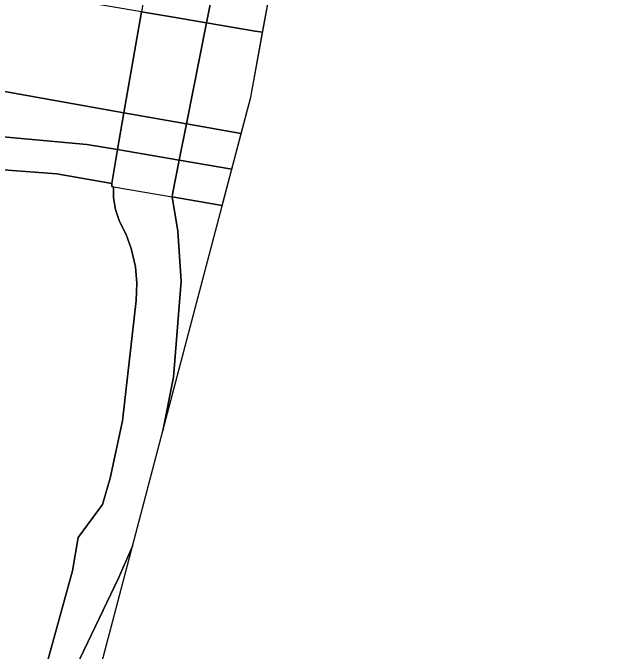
# Model space of a CAD drawing. Extents: x 160203 to 161530, y 379528 to 381797.
# Drawn here: x 161243.22 to 161288.69, y 380864.79 to 380913.16 of the extents above; entities that cross this region are included whole.
import ezdxf

# ---------------------------------------------------------------- set-up
doc = ezdxf.new("R2010")
doc.units = 0
for name, color, linetype in [('IMGEO_Dek', 7, 'Continuous'), ('IMGEO_Fietspad_open', 7, 'Continuous'), ('IMGEO_Hek', 7, 'Continuous'), ('IMGEO_Loofbos', 7, 'Continuous'), ('IMGEO_Oever', 7, 'Continuous'), ('IMGEO_Rijbaan_lokaal_gesloten', 7, 'Continuous'), ('IMGEO_Voetpad_open', 7, 'Continuous'), ('IMGEO_Waterloop', 7, 'Continuous')]:
    doc.layers.add(name, color=color, linetype=linetype)

msp = doc.modelspace()

# ---------------------------------------------------------------- linework, layer by layer
at = {"layer": 'IMGEO_Dek'}
msp.add_lwpolyline([(161261.236, 380906.762), (161262.8, 380915.355), (161261.806, 380915.526), (161258.613, 380916.036), (161256.249, 380916.456), (161253.605, 380916.933), (161253.524, 380916.513), (161252.959, 380913.241), (161251.638, 380905.588), (161251.155, 380902.792), (161250.71, 380900.215), (161250.708, 380900.006), (161250.849, 380899.981), (161255.28, 380899.212), (161259.075, 380898.552)], close=True, dxfattribs=at)
at = {"layer": 'IMGEO_Fietspad_open'}
for points in [[(161262.131, 380911.677), (161262.8, 380915.355), (161261.806, 380915.526), (161258.613, 380916.036), (161256.249, 380916.456), (161253.605, 380916.933), (161253.524, 380916.513), (161252.959, 380913.241), (161255.077, 380912.88), (161257.894, 380912.399), (161261.562, 380911.774)], [(161259.804, 380901.321), (161260.514, 380904.018), (161256.377, 380904.75), (161252.629, 380905.413), (161251.638, 380905.588), (161251.155, 380902.792), (161251.738, 380902.693), (161255.831, 380901.997)]]:
    msp.add_lwpolyline(points, close=True, dxfattribs=at)
msp.add_lwpolyline([(161205.213, 380907.478), (161209.939, 380906.737), (161248.82, 380903.189), (161251.155, 380902.792), (161251.638, 380905.588), (161240.611, 380907.539)], dxfattribs=at)
at = {"layer": 'IMGEO_Hek'}
for points in [[(161250.708, 380900.006), (161250.849, 380899.981)], [(161250.849, 380899.981), (161255.28, 380899.212)], [(161259.075, 380898.552), (161255.28, 380899.212)]]:
    msp.add_lwpolyline(points, dxfattribs=at)
at = {"layer": 'IMGEO_Loofbos'}
msp.add_lwpolyline([(161245.518, 380862.831), (161247.754, 380870.885), (161248.159, 380873.405), (161250.015, 380875.901), (161250.595, 380877.911), (161251.533, 380882.242), (161252.56, 380891.351), (161252.618, 380892.669), (161252.507, 380893.902), (161252.188, 380895.298), (161251.801, 380896.352), (161251.298, 380897.338), (161251.01, 380898.244), (161250.849, 380899.136), (161250.849, 380899.981), (161250.708, 380900.006), (161250.71, 380900.215), (161246.546, 380900.962), (161233.676, 380901.905), (161215.14, 380882.797), (161203.665, 380882.773), (161202.886, 380865.916), (161202.334, 380853.985)], dxfattribs=at)
at = {"layer": 'IMGEO_Oever'}
for points in [[(161254.579, 380881.475), (161255.38, 380885.546), (161255.964, 380892.817), (161255.714, 380896.605), (161255.28, 380899.212), (161255.322, 380899.428), (161255.831, 380901.997), (161256.377, 380904.75), (161257.894, 380912.399), (161258.544, 380915.676), (161258.613, 380916.036), (161258.897, 380917.71), (161259.217, 380919.596), (161261.87, 380939.753), (161264.547, 380953.449), (161266.444, 380959.227), (161271.137, 380969.01), (161276.595, 380976.926), (161278.127, 380980.993)], [(161252.959, 380913.241), (161251.638, 380905.588), (161251.155, 380902.792), (161250.71, 380900.215), (161250.708, 380900.006), (161250.849, 380899.981), (161250.849, 380899.136), (161251.01, 380898.244), (161251.298, 380897.338), (161251.801, 380896.352), (161252.188, 380895.298), (161252.507, 380893.902), (161252.618, 380892.669), (161252.56, 380891.351), (161251.533, 380882.242), (161250.595, 380877.911), (161250.015, 380875.901), (161248.159, 380873.405), (161247.754, 380870.885), (161245.518, 380862.831)], [(161214.546, 380820.196), (161216.02, 380823.916), (161227.355, 380834.248), (161230.328, 380839.172), (161233.642, 380843.657), (161236.761, 380846.728), (161238.207, 380847.279), (161241.515, 380851.451), (161242.824, 380854.264), (161243.631, 380857.747), (161245.562, 380860.387), (161247.427, 380862.413), (161251.236, 380870.321), (161252.279, 380872.737), (161254.579, 380881.475)]]:
    msp.add_lwpolyline(points, dxfattribs=at)
at = {"layer": 'IMGEO_Rijbaan_lokaal_gesloten'}
msp.add_lwpolyline([(161192.583, 380913.076), (161205.693, 380911.738), (161207.337, 380911.555), (161207.379, 380912.061), (161208.564, 380911.934), (161217.73, 380910.826), (161240.611, 380907.539), (161251.638, 380905.588), (161252.959, 380913.241), (161241.7, 380915.16), (161228.429, 380917.385), (161215.734, 380919.116), (161188.202, 380921.915)], dxfattribs=at)
msp.add_lwpolyline([(161261.236, 380906.762), (161262.131, 380911.677), (161261.562, 380911.774), (161257.894, 380912.399), (161255.077, 380912.88), (161252.959, 380913.241), (161251.638, 380905.588), (161252.629, 380905.413), (161256.377, 380904.75), (161260.514, 380904.018)], close=True, dxfattribs=at)
at = {"layer": 'IMGEO_Voetpad_open'}
msp.add_lwpolyline([(161203.543, 380907.056), (161202.822, 380904.76), (161204.935, 380904.78), (161224.592, 380902.81), (161229.461, 380902.444), (161232.181, 380902.096), (161233.676, 380901.905), (161246.546, 380900.962), (161250.71, 380900.215), (161251.155, 380902.792), (161248.82, 380903.189), (161209.939, 380906.737)], dxfattribs=at)
msp.add_lwpolyline([(161259.075, 380898.552), (161259.804, 380901.321), (161255.831, 380901.997), (161251.738, 380902.693), (161251.155, 380902.792), (161250.71, 380900.215), (161250.708, 380900.006), (161250.849, 380899.981), (161255.28, 380899.212)], close=True, dxfattribs=at)
at = {"layer": 'IMGEO_Waterloop'}
for points in [[(161278.127, 380980.993), (161276.595, 380976.926), (161271.137, 380969.01), (161266.444, 380959.227), (161264.547, 380953.449), (161261.87, 380939.753), (161259.217, 380919.596), (161258.897, 380917.71), (161258.613, 380916.036), (161258.544, 380915.676), (161257.894, 380912.399), (161256.377, 380904.75), (161255.831, 380901.997), (161255.322, 380899.428), (161255.28, 380899.212), (161255.714, 380896.605), (161255.964, 380892.817), (161255.38, 380885.546), (161254.579, 380881.475), (161261.236, 380906.762), (161272.038, 380966.107), (161288.686, 380987.334)], [(161199.085, 380792.851), (161247.335, 380853.955), (161252.279, 380872.737), (161251.236, 380870.321), (161247.427, 380862.413), (161245.562, 380860.387), (161243.631, 380857.747), (161242.824, 380854.264), (161241.515, 380851.451), (161238.207, 380847.279), (161236.761, 380846.728), (161233.642, 380843.657), (161230.328, 380839.172), (161227.355, 380834.248), (161216.02, 380823.916), (161214.546, 380820.196)]]:
    msp.add_lwpolyline(points, dxfattribs=at)

doc.saveas('drawing.dxf')
